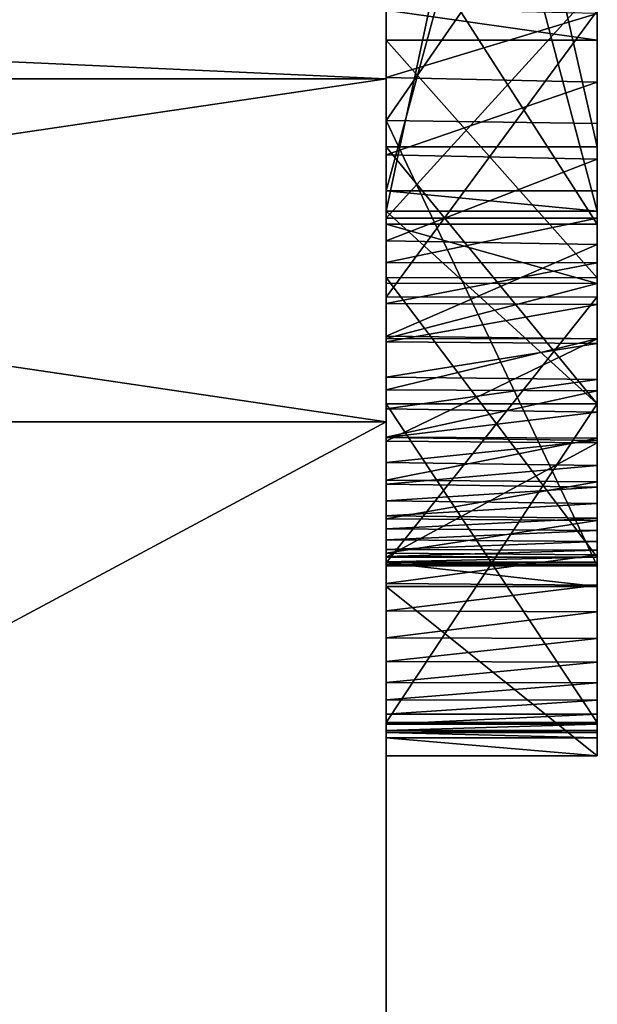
# Model space of a CAD drawing. Header units: millimetres. Extents: x -50 to 50, y -22 to 96.
# Tile 282 of 374: x 43.63 to 45, y -2.44 to -0.11. Entities that reach past the tile are written whole.
import ezdxf

# ---------------------------------------------------------------- set-up
doc = ezdxf.new("R2010")
doc.units = ezdxf.units.MM
doc.header["$LTSCALE"] = 65.185185
for name, color, linetype in [('1080', 7, 'CONTINUOUS'), ('1081', 7, 'CONTINUOUS'), ('1158', 7, 'CONTINUOUS'), ('1165', 7, 'CONTINUOUS'), ('1168', 7, 'CONTINUOUS'), ('1169', 7, 'CONTINUOUS'), ('1175', 7, 'CONTINUOUS'), ('1176', 7, 'CONTINUOUS'), ('808', 7, 'CONTINUOUS'), ('854', 7, 'CONTINUOUS'), ('855', 7, 'CONTINUOUS'), ('856', 7, 'CONTINUOUS'), ('857', 7, 'CONTINUOUS'), ('859', 7, 'CONTINUOUS'), ('860', 7, 'CONTINUOUS'), ('861', 7, 'CONTINUOUS'), ('862', 7, 'CONTINUOUS'), ('864', 7, 'CONTINUOUS'), ('865', 7, 'CONTINUOUS'), ('866', 7, 'CONTINUOUS'), ('867', 7, 'CONTINUOUS'), ('868', 7, 'CONTINUOUS'), ('869', 7, 'CONTINUOUS'), ('870', 7, 'CONTINUOUS'), ('924', 7, 'CONTINUOUS'), ('925', 7, 'CONTINUOUS'), ('926', 7, 'CONTINUOUS'), ('927', 7, 'CONTINUOUS'), ('928', 7, 'CONTINUOUS'), ('929', 7, 'CONTINUOUS'), ('930', 7, 'CONTINUOUS'), ('931', 7, 'CONTINUOUS'), ('932', 7, 'CONTINUOUS'), ('933', 7, 'CONTINUOUS'), ('934', 7, 'CONTINUOUS'), ('935', 7, 'CONTINUOUS'), ('936', 7, 'CONTINUOUS'), ('937', 7, 'CONTINUOUS'), ('949', 7, 'CONTINUOUS'), ('950', 7, 'CONTINUOUS')]:
    doc.layers.add(name, color=color, linetype=linetype)

msp = doc.modelspace()

# ---------------------------------------------------------------- linework, layer by layer
at = {"layer": '1080', "linetype": 'CONTINUOUS'}
for points in [[(39, -1.0632, -15.4635), (39, -0.25, -15.933), (44.5, -0.25, -15.933), (39, -1.0632, -15.4635)], [(39, -1.0632, -15.4635), (44.5, -0.25, -15.933), (44.5, -1.0632, -15.4635), (39, -1.0632, -15.4635)]]:
    msp.add_3dface(points, dxfattribs=at)
at = {"layer": '1081', "linetype": 'CONTINUOUS'}
for points in [[(39, -0.25, -15.933), (39, 0, -16), (44.5, -0.25, -15.933), (39, -0.25, -15.933)], [(39, 0, -16), (44.5, 0, -16), (44.5, -0.25, -15.933), (39, 0, -16)]]:
    msp.add_3dface(points, dxfattribs=at)
at = {"layer": '1158', "linetype": 'CONTINUOUS'}
for points in [[(39, -1.0632, 15.4635), (39, -4.0116, 14.9719), (44.5, -1.0632, 15.4635), (39, -1.0632, 15.4635)], [(39, -4.0116, 14.9719), (44.5, -4.0117, 14.9718), (44.5, -1.0632, 15.4635), (39, -4.0116, 14.9719)]]:
    msp.add_3dface(points, dxfattribs=at)
at = {"layer": '1165', "linetype": 'CONTINUOUS'}
for points in [[(39, -4.0116, -14.9719), (39, -1.0632, -15.4635), (44.5, -4.0117, -14.9718), (39, -4.0116, -14.9719)], [(39, -1.0632, -15.4635), (44.5, -1.0632, -15.4635), (44.5, -4.0117, -14.9718), (39, -1.0632, -15.4635)]]:
    msp.add_3dface(points, dxfattribs=at)
at = {"layer": '1168', "linetype": 'CONTINUOUS'}
for points in [[(44.5, -0.564, 2.9294), (44.5, -0.5155, 2.9294), (44.5, 1.3266, 5.8657), (44.5, -0.564, 2.9294)], [(44.5, -0.564, 5.8657), (44.5, -0.564, 2.9294), (44.5, 1.3266, 5.8657), (44.5, -0.564, 5.8657)]]:
    msp.add_3dface(points, dxfattribs=at)
at = {"layer": '1169', "linetype": 'CONTINUOUS'}
for points in [[(44.5, -0.0877, -2.7662), (44.5, -0.1584, -2.7632), (44.5, -0.084, -4.1399), (44.5, -0.0877, -2.7662)], [(44.5, -0.1584, -2.7632), (44.5, -0.2474, -4.2113), (44.5, -0.084, -4.1399), (44.5, -0.1584, -2.7632)], [(44.5, -0.1584, -2.7632), (44.5, -0.7214, -2.8954), (44.5, -0.2474, -4.2113), (44.5, -0.1584, -2.7632)], [(44.5, -0.7214, -2.8954), (44.5, -0.4305, -4.2795), (44.5, -0.2474, -4.2113), (44.5, -0.7214, -2.8954)], [(44.5, -0.7214, -2.8954), (44.5, -0.6343, -4.3454), (44.5, -0.4305, -4.2795), (44.5, -0.7214, -2.8954)], [(44.5, -0.7214, -2.8954), (44.5, -0.86, -4.4096), (44.5, -0.6343, -4.3454), (44.5, -0.7214, -2.8954)], [(44.5, -0.7214, -2.8954), (44.5, -1.3842, -3.3587), (44.5, -0.86, -4.4096), (44.5, -0.7214, -2.8954)], [(44.5, -1.3842, -3.3587), (44.5, -1.1094, -4.473), (44.5, -0.86, -4.4096), (44.5, -1.3842, -3.3587)], [(44.5, -1.3842, -3.3587), (44.5, -1.3842, -4.536), (44.5, -1.1094, -4.473), (44.5, -1.3842, -3.3587)]]:
    msp.add_3dface(points, dxfattribs=at)
at = {"layer": '1175', "linetype": 'CONTINUOUS'}
for points in [[(45, 1.3266, 5.8657), (45, -0.5155, 2.9294), (45, 1.7837, 5.8864), (45, 1.3266, 5.8657)], [(45, -0.5155, 2.9294), (45, -0.4116, 2.5), (45, 1.7837, 5.8864), (45, -0.5155, 2.9294)], [(45, -0.564, 5.8657), (45, 1.3266, 5.8657), (45, 1.7837, 5.8864), (45, -0.564, 5.8657)], [(45, -1.021, 5.8726), (45, -0.564, 5.8657), (45, 1.7837, 5.8864), (45, -1.021, 5.8726)], [(45, 1.7837, 6.2396), (45, -0.564, 6.2396), (45, -1.7759, 5.8726), (45, 1.7837, 6.2396)], [(45, 1.7837, 6.2396), (45, -1.7759, 5.8726), (45, 1.7837, 5.8864), (45, 1.7837, 6.2396)], [(45, -1.7759, 5.8726), (45, -1.021, 5.8726), (45, 1.7837, 5.8864), (45, -1.7759, 5.8726)], [(45, -0.5155, 2.9294), (45, -1.021, 2.5), (45, -0.4116, 2.5), (45, -0.5155, 2.9294)], [(45, -0.5155, 2.9294), (45, -0.564, 2.9294), (45, -1.021, 2.5), (45, -0.5155, 2.9294)], [(45, -0.564, 2.9294), (45, -0.564, 5.8657), (45, -1.021, 2.5), (45, -0.564, 2.9294)], [(45, -0.564, 5.8657), (45, -1.021, 5.8726), (45, -1.021, 2.5), (45, -0.564, 5.8657)], [(45, -0.564, 6.2396), (45, -0.564, 7.5), (45, -1.021, 6.2396), (45, -0.564, 6.2396)], [(45, -0.564, 6.2396), (45, -1.021, 6.2396), (45, -1.7759, 5.8726), (45, -0.564, 6.2396)], [(45, -0.564, 7.5), (45, -1.021, 7.5), (45, -1.021, 6.2396), (45, -0.564, 7.5)], [(45, -1.021, 6.2396), (45, -1.7759, 6.2396), (45, -1.7759, 5.8726), (45, -1.021, 6.2396)]]:
    msp.add_3dface(points, dxfattribs=at)
at = {"layer": '1176', "linetype": 'CONTINUOUS'}
for points in [[(45, 0.6969, -2.7623), (45, 0.6392, -2.6998), (45, -0.1584, -2.7632), (45, 0.6969, -2.7623)], [(45, 0.6969, -2.7623), (45, -0.1584, -2.7632), (45, -0.0877, -2.7662), (45, 0.6969, -2.7623)], [(45, 0.6392, -2.6998), (45, 0.5821, -2.6489), (45, -0.1584, -2.7632), (45, 0.6392, -2.6998)], [(45, 0.5821, -2.6489), (45, 0.5194, -2.6023), (45, -1.398, -2.9363), (45, 0.5821, -2.6489)], [(45, 0.5821, -2.6489), (45, -1.398, -2.9363), (45, -0.1584, -2.7632), (45, 0.5821, -2.6489)], [(45, 0.5194, -2.6023), (45, 0.4508, -2.5604), (45, -1.398, -2.9363), (45, 0.5194, -2.6023)], [(45, 0.4508, -2.5604), (45, 0.3762, -2.5234), (45, -0.767, -2.5469), (45, 0.4508, -2.5604)], [(45, 0.4508, -2.5604), (45, -0.767, -2.5469), (45, -1.398, -2.9363), (45, 0.4508, -2.5604)], [(45, 0.3762, -2.5234), (45, 0.2956, -2.4919), (45, -0.767, -2.5469), (45, 0.3762, -2.5234)], [(45, -0.3562, -4.6175), (45, 0.3742, -4.3292), (45, -1.3842, -4.536), (45, -0.3562, -4.6175)], [(45, 0.3742, -4.3292), (45, -0.095, -4.1452), (45, -0.2585, -4.2158), (45, 0.3742, -4.3292)], [(45, 0.3742, -4.3292), (45, -0.2585, -4.2158), (45, -0.4409, -4.2831), (45, 0.3742, -4.3292)], [(45, 0.3742, -4.3292), (45, -0.4409, -4.2831), (45, -0.6433, -4.3481), (45, 0.3742, -4.3292)], [(45, 0.3742, -4.3292), (45, -0.6433, -4.3481), (45, -0.8668, -4.4115), (45, 0.3742, -4.3292)], [(45, 0.3742, -4.3292), (45, -0.8668, -4.4115), (45, -1.1134, -4.474), (45, 0.3742, -4.3292)], [(45, 0.3742, -4.3292), (45, -1.1134, -4.474), (45, -1.3842, -4.536), (45, 0.3742, -4.3292)], [(45, 0.2956, -2.4919), (45, 0.2089, -2.4662), (45, -0.767, -2.5469), (45, 0.2956, -2.4919)], [(45, 0.2089, -2.4662), (45, 0.1159, -2.447), (45, -0.767, -2.5469), (45, 0.2089, -2.4662)], [(45, -1.4503, -5.9493), (45, -1.3786, -5.9984), (45, 0.1857, -5.9736), (45, -1.4503, -5.9493)], [(45, -1.4503, -5.9493), (45, 0.1857, -5.9736), (45, -0.5809, -5.838), (45, -1.4503, -5.9493)], [(45, -1.3786, -5.9984), (45, -1.297, -6.0424), (45, 0.1857, -5.9736), (45, -1.3786, -5.9984)], [(45, -1.297, -6.0424), (45, -1.2053, -6.0808), (45, 0.1857, -5.9736), (45, -1.297, -6.0424)], [(45, -1.2053, -6.0808), (45, -1.1025, -6.1129), (45, 0.1857, -5.9736), (45, -1.2053, -6.0808)], [(45, -1.1025, -6.1129), (45, -0.9895, -6.1382), (45, 0.1857, -5.9736), (45, -1.1025, -6.1129)], [(45, -0.9895, -6.1382), (45, -0.8669, -6.1561), (45, 0.1857, -5.9736), (45, -0.9895, -6.1382)], [(45, -0.8669, -6.1561), (45, -0.7353, -6.1669), (45, 0.1857, -5.9736), (45, -0.8669, -6.1561)], [(45, -0.7353, -6.1669), (45, -0.5947, -6.1704), (45, 0.1857, -5.9736), (45, -0.7353, -6.1669)], [(45, 0.1857, -5.9736), (45, -0.0304, -5.6895), (45, -0.5809, -5.838), (45, 0.1857, -5.9736)], [(45, 0.1159, -2.447), (45, 0.0165, -2.4353), (45, -0.767, -2.5469), (45, 0.1159, -2.447)], [(45, 0.0165, -2.4353), (45, -0.0892, -2.4307), (45, -0.767, -2.5469), (45, 0.0165, -2.4353)], [(45, -1.398, -2.9363), (45, -0.7222, -2.8957), (45, -0.1584, -2.7632), (45, -1.398, -2.9363)], [(45, -1.405, -4.8684), (45, -0.3562, -4.6175), (45, -1.3842, -4.536), (45, -1.405, -4.8684)], [(45, -1.514, -5.8951), (45, -1.4503, -5.9493), (45, -0.5809, -5.838), (45, -1.514, -5.8951)], [(45, -1.514, -5.8951), (45, -0.5809, -5.838), (45, -0.6864, -5.8355), (45, -1.514, -5.8951)], [(45, -1.514, -5.8951), (45, -0.6864, -5.8355), (45, -0.7854, -5.8275), (45, -1.514, -5.8951)], [(45, -1.398, -2.9363), (45, -1.7997, -3.1579), (45, -0.7222, -2.8957), (45, -1.398, -2.9363)], [(45, -1.7997, -3.1579), (45, -1.3842, -3.3587), (45, -0.7222, -2.8957), (45, -1.7997, -3.1579)], [(45, -1.5773, -5.8269), (45, -1.514, -5.8951), (45, -0.7854, -5.8275), (45, -1.5773, -5.8269)], [(45, -1.5773, -5.8269), (45, -0.7854, -5.8275), (45, -0.8779, -5.8139), (45, -1.5773, -5.8269)], [(45, -1.5773, -5.8269), (45, -0.8779, -5.8139), (45, -0.9631, -5.7944), (45, -1.5773, -5.8269)], [(45, -1.5773, -5.8269), (45, -0.9631, -5.7944), (45, -1.0401, -5.7691), (45, -1.5773, -5.8269)], [(45, -1.633, -5.7502), (45, -1.5773, -5.8269), (45, -1.0401, -5.7691), (45, -1.633, -5.7502)], [(45, -1.633, -5.7502), (45, -1.0401, -5.7691), (45, -1.108, -5.7383), (45, -1.633, -5.7502)], [(45, -1.633, -5.7502), (45, -1.108, -5.7383), (45, -1.1671, -5.7028), (45, -1.633, -5.7502)], [(45, -1.633, -5.7502), (45, -1.1671, -5.7028), (45, -1.218, -5.6626), (45, -1.633, -5.7502)], [(45, -1.6819, -5.6624), (45, -1.633, -5.7502), (45, -1.218, -5.6626), (45, -1.6819, -5.6624)], [(45, -1.6819, -5.6624), (45, -1.218, -5.6626), (45, -1.2571, -5.6231), (45, -1.6819, -5.6624)], [(45, -1.6819, -5.6624), (45, -1.2571, -5.6231), (45, -1.2914, -5.5791), (45, -1.6819, -5.6624)], [(45, -1.7232, -5.5626), (45, -1.6819, -5.6624), (45, -1.2914, -5.5791), (45, -1.7232, -5.5626)], [(45, -1.7232, -5.5626), (45, -1.2914, -5.5791), (45, -1.3213, -5.5303), (45, -1.7232, -5.5626)], [(45, -1.7232, -5.5626), (45, -1.3213, -5.5303), (45, -1.3468, -5.4758), (45, -1.7232, -5.5626)], [(45, -1.7565, -5.4501), (45, -1.7232, -5.5626), (45, -1.3468, -5.4758), (45, -1.7565, -5.4501)], [(45, -1.7565, -5.4501), (45, -1.3468, -5.4758), (45, -1.368, -5.4153), (45, -1.7565, -5.4501)], [(45, -1.7565, -5.4501), (45, -1.368, -5.4153), (45, -1.3843, -5.3492), (45, -1.7565, -5.4501)], [(45, -1.7997, -3.1579), (45, -1.7997, -5.0416), (45, -1.3842, -3.3587), (45, -1.7997, -3.1579)], [(45, -1.7997, -5.0416), (45, -1.405, -4.8684), (45, -1.3842, -4.536), (45, -1.7997, -5.0416)], [(45, -1.3842, -3.3587), (45, -1.7997, -5.0416), (45, -1.3842, -4.536), (45, -1.3842, -3.3587)], [(45, -1.7804, -5.3256), (45, -1.7565, -5.4501), (45, -1.3843, -5.3492), (45, -1.7804, -5.3256)], [(45, -1.7804, -5.3256), (45, -1.3843, -5.3492), (45, -1.3959, -5.2777), (45, -1.7804, -5.3256)], [(45, -1.7804, -5.3256), (45, -1.3959, -5.2777), (45, -1.4027, -5.2005), (45, -1.7804, -5.3256)], [(45, -1.8124, -2.8441), (45, -1.7997, -3.1579), (45, -1.398, -2.9363), (45, -1.8124, -2.8441)], [(45, -1.8124, -2.8441), (45, -1.398, -2.9363), (45, -1.4534, -2.5), (45, -1.8124, -2.8441)], [(45, -1.7949, -5.1894), (45, -1.7804, -5.3256), (45, -1.4027, -5.2005), (45, -1.7949, -5.1894)], [(45, -1.7949, -5.1894), (45, -1.4027, -5.2005), (45, -1.405, -5.1177), (45, -1.7949, -5.1894)], [(45, -1.7997, -5.0416), (45, -1.7949, -5.1894), (45, -1.405, -5.1177), (45, -1.7997, -5.0416)], [(45, -1.7997, -5.0416), (45, -1.405, -5.1177), (45, -1.405, -4.8684), (45, -1.7997, -5.0416)], [(45, -1.8551, -2.5), (45, -1.8124, -2.8441), (45, -1.4534, -2.5), (45, -1.8551, -2.5)]]:
    msp.add_3dface(points, dxfattribs=at)
at = {"layer": '808', "linetype": 'CONTINUOUS'}
for points in [[(44.5, 0, 16), (44.5, -0.25, 15.933), (44.5, 1.7837, 6.2396), (44.5, 0, 16)], [(44.5, 1.7837, 6.2396), (44.5, -0.25, 15.933), (44.5, -0.564, 7.5), (44.5, 1.7837, 6.2396)], [(44.5, -0.4116, 2.5), (44.5, 1.656, -2.5), (44.5, 1.7837, 5.8864), (44.5, -0.4116, 2.5)], [(44.5, -0.564, 6.2396), (44.5, 1.7837, 6.2396), (44.5, -0.564, 7.5), (44.5, -0.564, 6.2396)], [(44.5, 1.656, -5.1939), (44.5, 1.656, -2.5), (44.5, -0.4116, 2.5), (44.5, 1.656, -5.1939)], [(44.5, 0.882, -3.1627), (44.5, 1.656, -5.1939), (44.5, -0.4116, 2.5), (44.5, 0.882, -3.1627)], [(44.5, 0.8594, -3.0697), (44.5, 0.882, -3.1627), (44.5, -0.4116, 2.5), (44.5, 0.8594, -3.0697)], [(44.5, 0.8293, -2.9835), (44.5, 0.8594, -3.0697), (44.5, -0.4116, 2.5), (44.5, 0.8293, -2.9835)], [(44.5, 0.7919, -2.904), (44.5, 0.8293, -2.9835), (44.5, -0.4116, 2.5), (44.5, 0.7919, -2.904)], [(44.5, 0.7477, -2.8302), (44.5, 0.7919, -2.904), (44.5, -0.4116, 2.5), (44.5, 0.7477, -2.8302)], [(44.5, 0.6968, -2.7622), (44.5, 0.7477, -2.8302), (44.5, -0.4116, 2.5), (44.5, 0.6968, -2.7622)], [(44.5, 0.6391, -2.6997), (44.5, 0.6968, -2.7622), (44.5, -0.4116, 2.5), (44.5, 0.6391, -2.6997)], [(44.5, 0.582, -2.6488), (44.5, 0.6391, -2.6997), (44.5, -0.4116, 2.5), (44.5, 0.582, -2.6488)], [(44.5, 0.5192, -2.6022), (44.5, 0.582, -2.6488), (44.5, -0.4116, 2.5), (44.5, 0.5192, -2.6022)], [(44.5, 0.4506, -2.5603), (44.5, 0.5192, -2.6022), (44.5, -0.4116, 2.5), (44.5, 0.4506, -2.5603)], [(44.5, 0.3761, -2.5234), (44.5, 0.4506, -2.5603), (44.5, -0.4116, 2.5), (44.5, 0.3761, -2.5234)], [(44.5, -0.3487, -4.6154), (44.5, -0.0308, -5.6897), (44.5, 0.3793, -4.3261), (44.5, -0.3487, -4.6154)], [(44.5, 0.2956, -2.4919), (44.5, 0.3761, -2.5234), (44.5, -0.4116, 2.5), (44.5, 0.2956, -2.4919)], [(44.5, 0.2088, -2.4662), (44.5, 0.2956, -2.4919), (44.5, -0.4116, 2.5), (44.5, 0.2088, -2.4662)], [(44.5, 0.1158, -2.447), (44.5, 0.2088, -2.4662), (44.5, -0.4116, 2.5), (44.5, 0.1158, -2.447)], [(44.5, -0.5947, -6.1704), (44.5, 0, -16), (44.5, 0.1853, -5.9739), (44.5, -0.5947, -6.1704)], [(44.5, 0.0165, -2.4353), (44.5, 0.1158, -2.447), (44.5, -0.4116, 2.5), (44.5, 0.0165, -2.4353)], [(44.5, -0.0892, -2.4307), (44.5, 0.0165, -2.4353), (44.5, -0.4116, 2.5), (44.5, -0.0892, -2.4307)], [(44.5, -0.25, -15.933), (44.5, 0, -16), (44.5, -0.5947, -6.1704), (44.5, -0.25, -15.933)], [(44.5, -0.5809, -5.838), (44.5, -0.0308, -5.6897), (44.5, -0.3487, -4.6154), (44.5, -0.5809, -5.838)], [(44.5, -0.7681, -2.5473), (44.5, -0.0892, -2.4307), (44.5, -0.4116, 2.5), (44.5, -0.7681, -2.5473)], [(44.5, -0.25, 15.933), (44.5, -1.0632, 15.4635), (44.5, -0.564, 7.5), (44.5, -0.25, 15.933)], [(44.5, -1.0632, -15.4635), (44.5, -0.25, -15.933), (44.5, -0.9879, -6.1385), (44.5, -1.0632, -15.4635)], [(44.5, -0.9879, -6.1385), (44.5, -0.25, -15.933), (44.5, -0.866, -6.1563), (44.5, -0.9879, -6.1385)], [(44.5, -0.866, -6.1563), (44.5, -0.25, -15.933), (44.5, -0.7349, -6.1669), (44.5, -0.866, -6.1563)], [(44.5, -0.7349, -6.1669), (44.5, -0.25, -15.933), (44.5, -0.5947, -6.1704), (44.5, -0.7349, -6.1669)], [(44.5, -1.405, -4.8684), (44.5, -0.5809, -5.838), (44.5, -0.3487, -4.6154), (44.5, -1.405, -4.8684)], [(44.5, -1.021, 2.5), (44.5, -0.7681, -2.5473), (44.5, -0.4116, 2.5), (44.5, -1.021, 2.5)], [(44.5, -0.564, 7.5), (44.5, -1.0632, 15.4635), (44.5, -1.021, 7.5), (44.5, -0.564, 7.5)], [(44.5, -0.6855, -5.8355), (44.5, -0.5809, -5.838), (44.5, -1.405, -4.8684), (44.5, -0.6855, -5.8355)], [(44.5, -0.7832, -5.8277), (44.5, -0.6855, -5.8355), (44.5, -1.405, -4.8684), (44.5, -0.7832, -5.8277)], [(44.5, -1.398, -2.9363), (44.5, -0.7681, -2.5473), (44.5, -1.021, 2.5), (44.5, -1.398, -2.9363)], [(44.5, -0.8741, -5.8146), (44.5, -0.7832, -5.8277), (44.5, -1.405, -4.8684), (44.5, -0.8741, -5.8146)], [(44.5, -0.9574, -5.796), (44.5, -0.8741, -5.8146), (44.5, -1.405, -4.8684), (44.5, -0.9574, -5.796)], [(44.5, -1.0329, -5.7719), (44.5, -0.9574, -5.796), (44.5, -1.405, -4.8684), (44.5, -1.0329, -5.7719)], [(44.5, -1.0998, -6.1136), (44.5, -1.0632, -15.4635), (44.5, -0.9879, -6.1385), (44.5, -1.0998, -6.1136)], [(44.5, -1.021, 7.5), (44.5, -1.0632, 15.4635), (44.5, -1.021, 6.2396), (44.5, -1.021, 7.5)], [(44.5, -1.021, 6.2396), (44.5, -1.0632, 15.4635), (44.5, -1.7759, 6.2396), (44.5, -1.021, 6.2396)], [(44.5, -1.7759, 5.8726), (44.5, -1.398, -2.9363), (44.5, -1.021, 2.5), (44.5, -1.7759, 5.8726)], [(44.5, -1.021, 5.8726), (44.5, -1.7759, 5.8726), (44.5, -1.021, 2.5), (44.5, -1.021, 5.8726)], [(44.5, -1.1003, -5.7423), (44.5, -1.0329, -5.7719), (44.5, -1.405, -4.8684), (44.5, -1.1003, -5.7423)], [(44.5, -1.0632, 15.4635), (44.5, -4.0117, 14.9718), (44.5, -1.7759, 6.2396), (44.5, -1.0632, 15.4635)], [(44.5, -1.0632, -15.4635), (44.5, -4.0117, 14.9718), (44.5, -4.0117, -14.9718), (44.5, -1.0632, -15.4635)], [(44.5, -4.0117, 14.9718), (44.5, -1.0632, -15.4635), (44.5, -1.7948, -5.19), (44.5, -4.0117, 14.9718)], [(44.5, -1.7948, -5.19), (44.5, -1.0632, -15.4635), (44.5, -1.7803, -5.3266), (44.5, -1.7948, -5.19)], [(44.5, -1.7803, -5.3266), (44.5, -1.0632, -15.4635), (44.5, -1.7561, -5.4514), (44.5, -1.7803, -5.3266)], [(44.5, -1.7561, -5.4514), (44.5, -1.0632, -15.4635), (44.5, -1.7227, -5.564), (44.5, -1.7561, -5.4514)], [(44.5, -1.7227, -5.564), (44.5, -1.0632, -15.4635), (44.5, -1.6811, -5.6639), (44.5, -1.7227, -5.564)], [(44.5, -1.6811, -5.6639), (44.5, -1.0632, -15.4635), (44.5, -1.6319, -5.7519), (44.5, -1.6811, -5.6639)], [(44.5, -1.6319, -5.7519), (44.5, -1.0632, -15.4635), (44.5, -1.5755, -5.829), (44.5, -1.6319, -5.7519)], [(44.5, -1.5755, -5.829), (44.5, -1.0632, -15.4635), (44.5, -1.5113, -5.8976), (44.5, -1.5755, -5.829)], [(44.5, -1.5113, -5.8976), (44.5, -1.0632, -15.4635), (44.5, -1.4468, -5.952), (44.5, -1.5113, -5.8976)], [(44.5, -1.4468, -5.952), (44.5, -1.0632, -15.4635), (44.5, -1.3746, -6.0008), (44.5, -1.4468, -5.952)], [(44.5, -1.3746, -6.0008), (44.5, -1.0632, -15.4635), (44.5, -1.293, -6.0443), (44.5, -1.3746, -6.0008)], [(44.5, -1.293, -6.0443), (44.5, -1.0632, -15.4635), (44.5, -1.2017, -6.0821), (44.5, -1.293, -6.0443)], [(44.5, -1.2017, -6.0821), (44.5, -1.0632, -15.4635), (44.5, -1.0998, -6.1136), (44.5, -1.2017, -6.0821)], [(44.5, -1.1596, -5.708), (44.5, -1.1003, -5.7423), (44.5, -1.405, -4.8684), (44.5, -1.1596, -5.708)], [(44.5, -1.211, -5.6688), (44.5, -1.1596, -5.708), (44.5, -1.405, -4.8684), (44.5, -1.211, -5.6688)], [(44.5, -1.251, -5.6299), (44.5, -1.211, -5.6688), (44.5, -1.405, -4.8684), (44.5, -1.251, -5.6299)], [(44.5, -1.2861, -5.5865), (44.5, -1.251, -5.6299), (44.5, -1.405, -4.8684), (44.5, -1.2861, -5.5865)], [(44.5, -1.3169, -5.5383), (44.5, -1.2861, -5.5865), (44.5, -1.405, -4.8684), (44.5, -1.3169, -5.5383)], [(44.5, -1.3435, -5.4838), (44.5, -1.3169, -5.5383), (44.5, -1.405, -4.8684), (44.5, -1.3435, -5.4838)], [(44.5, -1.3657, -5.4228), (44.5, -1.3435, -5.4838), (44.5, -1.405, -4.8684), (44.5, -1.3657, -5.4228)], [(44.5, -1.383, -5.3553), (44.5, -1.3657, -5.4228), (44.5, -1.405, -4.8684), (44.5, -1.383, -5.3553)], [(44.5, -1.3954, -5.2814), (44.5, -1.383, -5.3553), (44.5, -1.405, -4.8684), (44.5, -1.3954, -5.2814)], [(44.5, -1.4027, -5.2023), (44.5, -1.3954, -5.2814), (44.5, -1.405, -4.8684), (44.5, -1.4027, -5.2023)], [(44.5, -1.4534, -2.5), (44.5, -1.398, -2.9363), (44.5, -1.7759, 5.8726), (44.5, -1.4534, -2.5)], [(44.5, -1.405, -5.1177), (44.5, -1.4027, -5.2023), (44.5, -1.405, -4.8684), (44.5, -1.405, -5.1177)], [(44.5, -1.8551, -2.5), (44.5, -1.4534, -2.5), (44.5, -1.7759, 5.8726), (44.5, -1.8551, -2.5)], [(44.5, -4.0117, 14.9718), (44.5, -1.8551, -2.5), (44.5, -1.7759, 5.8726), (44.5, -4.0117, 14.9718)], [(44.5, -1.7759, 6.2396), (44.5, -4.0117, 14.9718), (44.5, -1.7759, 5.8726), (44.5, -1.7759, 6.2396)], [(44.5, -1.7997, -5.0416), (44.5, -4.0117, 14.9718), (44.5, -1.7948, -5.19), (44.5, -1.7997, -5.0416)], [(44.5, -1.8551, -2.5), (44.5, -4.0117, 14.9718), (44.5, -1.7997, -5.0416), (44.5, -1.8551, -2.5)], [(44.5, -1.8124, -2.8444), (44.5, -1.8551, -2.5), (44.5, -1.7997, -5.0416), (44.5, -1.8124, -2.8444)], [(44.5, -1.7997, -3.1579), (44.5, -1.8124, -2.8444), (44.5, -1.7997, -5.0416), (44.5, -1.7997, -3.1579)]]:
    msp.add_3dface(points, dxfattribs=at)
at = {"layer": '854', "linetype": 'CONTINUOUS'}
for points in [[(44.5, -1.8124, -2.8444), (44.5, -1.7997, -3.1579), (45, -1.8124, -2.8441), (44.5, -1.8124, -2.8444)], [(45, -1.8124, -2.8441), (44.5, -1.7997, -3.1579), (45, -1.7997, -3.1579), (45, -1.8124, -2.8441)], [(44.5, -1.8551, -2.5), (44.5, -1.8124, -2.8444), (45, -1.8551, -2.5), (44.5, -1.8551, -2.5)], [(45, -1.8551, -2.5), (44.5, -1.8124, -2.8444), (45, -1.8124, -2.8441), (45, -1.8551, -2.5)]]:
    msp.add_3dface(points, dxfattribs=at)
at = {"layer": '855', "linetype": 'CONTINUOUS'}
for points in [[(44.5, -1.7997, -3.1579), (44.5, -1.7997, -5.0416), (45, -1.7997, -3.1579), (44.5, -1.7997, -3.1579)], [(45, -1.7997, -3.1579), (44.5, -1.7997, -5.0416), (45, -1.7997, -5.0416), (45, -1.7997, -3.1579)]]:
    msp.add_3dface(points, dxfattribs=at)
at = {"layer": '856', "linetype": 'CONTINUOUS'}
for points in [[(44.5, -0.7349, -6.1669), (44.5, -0.5947, -6.1704), (45, -0.7353, -6.1669), (44.5, -0.7349, -6.1669)], [(45, -0.7353, -6.1669), (44.5, -0.5947, -6.1704), (45, -0.5947, -6.1704), (45, -0.7353, -6.1669)], [(44.5, -0.866, -6.1563), (44.5, -0.7349, -6.1669), (45, -0.7353, -6.1669), (44.5, -0.866, -6.1563)], [(45, -0.8669, -6.1561), (44.5, -0.866, -6.1563), (45, -0.7353, -6.1669), (45, -0.8669, -6.1561)], [(44.5, -0.9879, -6.1385), (44.5, -0.866, -6.1563), (45, -0.8669, -6.1561), (44.5, -0.9879, -6.1385)], [(45, -0.9895, -6.1382), (44.5, -0.9879, -6.1385), (45, -0.8669, -6.1561), (45, -0.9895, -6.1382)], [(44.5, -1.0998, -6.1136), (44.5, -0.9879, -6.1385), (45, -0.9895, -6.1382), (44.5, -1.0998, -6.1136)], [(45, -1.1025, -6.1129), (44.5, -1.0998, -6.1136), (45, -0.9895, -6.1382), (45, -1.1025, -6.1129)], [(44.5, -1.2017, -6.0821), (44.5, -1.0998, -6.1136), (45, -1.1025, -6.1129), (44.5, -1.2017, -6.0821)], [(45, -1.2053, -6.0808), (44.5, -1.2017, -6.0821), (45, -1.1025, -6.1129), (45, -1.2053, -6.0808)], [(44.5, -1.293, -6.0443), (44.5, -1.2017, -6.0821), (45, -1.2053, -6.0808), (44.5, -1.293, -6.0443)], [(45, -1.297, -6.0424), (44.5, -1.293, -6.0443), (45, -1.2053, -6.0808), (45, -1.297, -6.0424)], [(44.5, -1.3746, -6.0008), (44.5, -1.293, -6.0443), (45, -1.297, -6.0424), (44.5, -1.3746, -6.0008)], [(45, -1.3786, -5.9984), (44.5, -1.3746, -6.0008), (45, -1.297, -6.0424), (45, -1.3786, -5.9984)], [(44.5, -1.4468, -5.952), (44.5, -1.3746, -6.0008), (45, -1.3786, -5.9984), (44.5, -1.4468, -5.952)], [(45, -1.4503, -5.9493), (44.5, -1.4468, -5.952), (45, -1.3786, -5.9984), (45, -1.4503, -5.9493)], [(44.5, -1.5113, -5.8976), (44.5, -1.4468, -5.952), (45, -1.4503, -5.9493), (44.5, -1.5113, -5.8976)], [(45, -1.514, -5.8951), (44.5, -1.5113, -5.8976), (45, -1.4503, -5.9493), (45, -1.514, -5.8951)], [(44.5, -1.5755, -5.829), (44.5, -1.5113, -5.8976), (45, -1.514, -5.8951), (44.5, -1.5755, -5.829)], [(45, -1.5773, -5.8269), (44.5, -1.5755, -5.829), (45, -1.514, -5.8951), (45, -1.5773, -5.8269)], [(44.5, -1.6319, -5.7519), (44.5, -1.5755, -5.829), (45, -1.5773, -5.8269), (44.5, -1.6319, -5.7519)], [(45, -1.633, -5.7502), (44.5, -1.6319, -5.7519), (45, -1.5773, -5.8269), (45, -1.633, -5.7502)], [(44.5, -1.6811, -5.6639), (44.5, -1.6319, -5.7519), (45, -1.633, -5.7502), (44.5, -1.6811, -5.6639)], [(45, -1.6819, -5.6624), (44.5, -1.6811, -5.6639), (45, -1.633, -5.7502), (45, -1.6819, -5.6624)], [(44.5, -1.7227, -5.564), (44.5, -1.6811, -5.6639), (45, -1.6819, -5.6624), (44.5, -1.7227, -5.564)], [(45, -1.7232, -5.5626), (44.5, -1.7227, -5.564), (45, -1.6819, -5.6624), (45, -1.7232, -5.5626)], [(44.5, -1.7561, -5.4514), (44.5, -1.7227, -5.564), (45, -1.7232, -5.5626), (44.5, -1.7561, -5.4514)], [(45, -1.7565, -5.4501), (44.5, -1.7561, -5.4514), (45, -1.7232, -5.5626), (45, -1.7565, -5.4501)], [(44.5, -1.7803, -5.3266), (44.5, -1.7561, -5.4514), (45, -1.7565, -5.4501), (44.5, -1.7803, -5.3266)], [(45, -1.7804, -5.3256), (44.5, -1.7803, -5.3266), (45, -1.7565, -5.4501), (45, -1.7804, -5.3256)], [(44.5, -1.7948, -5.19), (44.5, -1.7803, -5.3266), (45, -1.7804, -5.3256), (44.5, -1.7948, -5.19)], [(45, -1.7949, -5.1894), (44.5, -1.7948, -5.19), (45, -1.7804, -5.3256), (45, -1.7949, -5.1894)], [(44.5, -1.7997, -5.0416), (44.5, -1.7948, -5.19), (45, -1.7997, -5.0416), (44.5, -1.7997, -5.0416)], [(45, -1.7997, -5.0416), (44.5, -1.7948, -5.19), (45, -1.7949, -5.1894), (45, -1.7997, -5.0416)]]:
    msp.add_3dface(points, dxfattribs=at)
at = {"layer": '857', "linetype": 'CONTINUOUS'}
for points in [[(45, -0.5947, -6.1704), (44.5, 0.1853, -5.9739), (45, 0.1857, -5.9736), (45, -0.5947, -6.1704)], [(44.5, -0.5947, -6.1704), (44.5, 0.1853, -5.9739), (45, -0.5947, -6.1704), (44.5, -0.5947, -6.1704)]]:
    msp.add_3dface(points, dxfattribs=at)
at = {"layer": '859', "linetype": 'CONTINUOUS'}
for points in [[(44.5, -0.0308, -5.6897), (44.5, -0.5809, -5.838), (45, -0.0304, -5.6895), (44.5, -0.0308, -5.6897)], [(45, -0.0304, -5.6895), (44.5, -0.5809, -5.838), (45, -0.5809, -5.838), (45, -0.0304, -5.6895)]]:
    msp.add_3dface(points, dxfattribs=at)
at = {"layer": '860', "linetype": 'CONTINUOUS'}
for points in [[(44.5, -0.5809, -5.838), (44.5, -0.6855, -5.8355), (45, -0.5809, -5.838), (44.5, -0.5809, -5.838)], [(45, -0.5809, -5.838), (44.5, -0.6855, -5.8355), (45, -0.6864, -5.8355), (45, -0.5809, -5.838)], [(44.5, -0.6855, -5.8355), (44.5, -0.7832, -5.8277), (45, -0.6864, -5.8355), (44.5, -0.6855, -5.8355)], [(45, -0.6864, -5.8355), (44.5, -0.7832, -5.8277), (45, -0.7854, -5.8275), (45, -0.6864, -5.8355)], [(44.5, -0.7832, -5.8277), (44.5, -0.8741, -5.8146), (45, -0.7854, -5.8275), (44.5, -0.7832, -5.8277)], [(45, -0.7854, -5.8275), (44.5, -0.8741, -5.8146), (45, -0.8779, -5.8139), (45, -0.7854, -5.8275)], [(44.5, -0.8741, -5.8146), (44.5, -0.9574, -5.796), (45, -0.8779, -5.8139), (44.5, -0.8741, -5.8146)], [(45, -0.8779, -5.8139), (44.5, -0.9574, -5.796), (45, -0.9631, -5.7944), (45, -0.8779, -5.8139)], [(44.5, -0.9574, -5.796), (44.5, -1.0329, -5.7719), (45, -0.9631, -5.7944), (44.5, -0.9574, -5.796)], [(45, -0.9631, -5.7944), (44.5, -1.0329, -5.7719), (45, -1.0401, -5.7691), (45, -0.9631, -5.7944)], [(44.5, -1.0329, -5.7719), (44.5, -1.1003, -5.7423), (45, -1.0401, -5.7691), (44.5, -1.0329, -5.7719)], [(45, -1.0401, -5.7691), (44.5, -1.1003, -5.7423), (45, -1.108, -5.7383), (45, -1.0401, -5.7691)], [(44.5, -1.1003, -5.7423), (44.5, -1.1596, -5.708), (45, -1.108, -5.7383), (44.5, -1.1003, -5.7423)], [(45, -1.108, -5.7383), (44.5, -1.1596, -5.708), (45, -1.1671, -5.7028), (45, -1.108, -5.7383)], [(44.5, -1.1596, -5.708), (44.5, -1.211, -5.6688), (45, -1.1671, -5.7028), (44.5, -1.1596, -5.708)], [(45, -1.1671, -5.7028), (44.5, -1.211, -5.6688), (45, -1.218, -5.6626), (45, -1.1671, -5.7028)], [(44.5, -1.211, -5.6688), (44.5, -1.251, -5.6299), (45, -1.218, -5.6626), (44.5, -1.211, -5.6688)], [(45, -1.218, -5.6626), (44.5, -1.251, -5.6299), (45, -1.2571, -5.6231), (45, -1.218, -5.6626)], [(44.5, -1.251, -5.6299), (44.5, -1.2861, -5.5865), (45, -1.2571, -5.6231), (44.5, -1.251, -5.6299)], [(45, -1.2571, -5.6231), (44.5, -1.2861, -5.5865), (45, -1.2914, -5.5791), (45, -1.2571, -5.6231)], [(44.5, -1.2861, -5.5865), (44.5, -1.3169, -5.5383), (45, -1.2914, -5.5791), (44.5, -1.2861, -5.5865)], [(45, -1.2914, -5.5791), (44.5, -1.3169, -5.5383), (45, -1.3213, -5.5303), (45, -1.2914, -5.5791)], [(44.5, -1.3169, -5.5383), (44.5, -1.3435, -5.4838), (45, -1.3213, -5.5303), (44.5, -1.3169, -5.5383)], [(45, -1.3213, -5.5303), (44.5, -1.3435, -5.4838), (45, -1.3468, -5.4758), (45, -1.3213, -5.5303)], [(44.5, -1.3435, -5.4838), (44.5, -1.3657, -5.4228), (45, -1.3468, -5.4758), (44.5, -1.3435, -5.4838)], [(45, -1.3468, -5.4758), (44.5, -1.3657, -5.4228), (45, -1.368, -5.4153), (45, -1.3468, -5.4758)], [(44.5, -1.3657, -5.4228), (44.5, -1.383, -5.3553), (45, -1.368, -5.4153), (44.5, -1.3657, -5.4228)], [(45, -1.368, -5.4153), (44.5, -1.383, -5.3553), (45, -1.3843, -5.3492), (45, -1.368, -5.4153)], [(44.5, -1.383, -5.3553), (44.5, -1.3954, -5.2814), (45, -1.3843, -5.3492), (44.5, -1.383, -5.3553)], [(45, -1.3843, -5.3492), (44.5, -1.3954, -5.2814), (45, -1.3959, -5.2777), (45, -1.3843, -5.3492)], [(44.5, -1.3954, -5.2814), (44.5, -1.4027, -5.2023), (45, -1.3959, -5.2777), (44.5, -1.3954, -5.2814)], [(45, -1.3959, -5.2777), (44.5, -1.4027, -5.2023), (45, -1.4027, -5.2005), (45, -1.3959, -5.2777)], [(44.5, -1.4027, -5.2023), (44.5, -1.405, -5.1177), (45, -1.4027, -5.2005), (44.5, -1.4027, -5.2023)], [(45, -1.4027, -5.2005), (44.5, -1.405, -5.1177), (45, -1.405, -5.1177), (45, -1.4027, -5.2005)]]:
    msp.add_3dface(points, dxfattribs=at)
at = {"layer": '861', "linetype": 'CONTINUOUS'}
for points in [[(44.5, -1.405, -5.1177), (44.5, -1.405, -4.8684), (45, -1.405, -4.8684), (44.5, -1.405, -5.1177)], [(45, -1.405, -5.1177), (44.5, -1.405, -5.1177), (45, -1.405, -4.8684), (45, -1.405, -5.1177)]]:
    msp.add_3dface(points, dxfattribs=at)
at = {"layer": '862', "linetype": 'CONTINUOUS'}
for points in [[(44.5, -0.3487, -4.6154), (44.5, 0.3793, -4.3261), (45, 0.3742, -4.3292), (44.5, -0.3487, -4.6154)], [(45, -0.3562, -4.6175), (44.5, -0.3487, -4.6154), (45, 0.3742, -4.3292), (45, -0.3562, -4.6175)], [(44.5, -1.405, -4.8684), (44.5, -0.3487, -4.6154), (45, -1.405, -4.8684), (44.5, -1.405, -4.8684)], [(45, -1.405, -4.8684), (44.5, -0.3487, -4.6154), (45, -0.3562, -4.6175), (45, -1.405, -4.8684)]]:
    msp.add_3dface(points, dxfattribs=at)
at = {"layer": '864', "linetype": 'CONTINUOUS'}
for points in [[(44.5, -0.0892, -2.4307), (44.5, -0.7681, -2.5473), (45, -0.0892, -2.4307), (44.5, -0.0892, -2.4307)], [(45, -0.0892, -2.4307), (44.5, -0.7681, -2.5473), (45, -0.767, -2.5469), (45, -0.0892, -2.4307)], [(44.5, -0.7681, -2.5473), (44.5, -1.398, -2.9363), (45, -0.767, -2.5469), (44.5, -0.7681, -2.5473)], [(45, -0.767, -2.5469), (44.5, -1.398, -2.9363), (45, -1.398, -2.9363), (45, -0.767, -2.5469)]]:
    msp.add_3dface(points, dxfattribs=at)
at = {"layer": '865', "linetype": 'CONTINUOUS'}
for points in [[(44.5, -1.398, -2.9363), (44.5, -1.4534, -2.5), (45, -1.4534, -2.5), (44.5, -1.398, -2.9363)], [(45, -1.398, -2.9363), (44.5, -1.398, -2.9363), (45, -1.4534, -2.5), (45, -1.398, -2.9363)]]:
    msp.add_3dface(points, dxfattribs=at)
at = {"layer": '866', "linetype": 'CONTINUOUS'}
for points in [[(44.5, -1.4534, -2.5), (44.5, -1.8551, -2.5), (45, -1.8551, -2.5), (44.5, -1.4534, -2.5)], [(44.5, -1.4534, -2.5), (45, -1.8551, -2.5), (45, -1.4534, -2.5), (44.5, -1.4534, -2.5)]]:
    msp.add_3dface(points, dxfattribs=at)
at = {"layer": '867', "linetype": 'CONTINUOUS'}
for points in [[(45, -0.1584, -2.7632), (45, -0.7222, -2.8957), (44.5, -0.1584, -2.7632), (45, -0.1584, -2.7632)], [(44.5, -0.1584, -2.7632), (45, -0.7222, -2.8957), (44.5, -0.7214, -2.8954), (44.5, -0.1584, -2.7632)], [(45, -1.3842, -3.3587), (44.5, -1.3842, -3.3587), (44.5, -0.7214, -2.8954), (45, -1.3842, -3.3587)], [(45, -0.7222, -2.8957), (45, -1.3842, -3.3587), (44.5, -0.7214, -2.8954), (45, -0.7222, -2.8957)]]:
    msp.add_3dface(points, dxfattribs=at)
at = {"layer": '868', "linetype": 'CONTINUOUS'}
for points in [[(45, -0.1584, -2.7632), (44.5, -0.1584, -2.7632), (44.5, -0.0877, -2.7662), (45, -0.1584, -2.7632)], [(45, -0.0877, -2.7662), (45, -0.1584, -2.7632), (44.5, -0.0877, -2.7662), (45, -0.0877, -2.7662)]]:
    msp.add_3dface(points, dxfattribs=at)
at = {"layer": '869', "linetype": 'CONTINUOUS'}
for points in [[(44.5, -0.2474, -4.2113), (45, -0.095, -4.1452), (44.5, -0.084, -4.1399), (44.5, -0.2474, -4.2113)], [(45, -0.2585, -4.2158), (45, -0.095, -4.1452), (44.5, -0.2474, -4.2113), (45, -0.2585, -4.2158)], [(44.5, -0.4305, -4.2795), (45, -0.2585, -4.2158), (44.5, -0.2474, -4.2113), (44.5, -0.4305, -4.2795)], [(45, -0.4409, -4.2831), (45, -0.2585, -4.2158), (44.5, -0.4305, -4.2795), (45, -0.4409, -4.2831)], [(44.5, -0.6343, -4.3454), (45, -0.4409, -4.2831), (44.5, -0.4305, -4.2795), (44.5, -0.6343, -4.3454)], [(45, -0.6433, -4.3481), (45, -0.4409, -4.2831), (44.5, -0.6343, -4.3454), (45, -0.6433, -4.3481)], [(44.5, -0.86, -4.4096), (45, -0.6433, -4.3481), (44.5, -0.6343, -4.3454), (44.5, -0.86, -4.4096)], [(45, -0.8668, -4.4115), (45, -0.6433, -4.3481), (44.5, -0.86, -4.4096), (45, -0.8668, -4.4115)], [(44.5, -1.1094, -4.473), (45, -0.8668, -4.4115), (44.5, -0.86, -4.4096), (44.5, -1.1094, -4.473)], [(45, -1.1134, -4.474), (45, -0.8668, -4.4115), (44.5, -1.1094, -4.473), (45, -1.1134, -4.474)], [(44.5, -1.3842, -4.536), (45, -1.1134, -4.474), (44.5, -1.1094, -4.473), (44.5, -1.3842, -4.536)], [(45, -1.3842, -4.536), (45, -1.1134, -4.474), (44.5, -1.3842, -4.536), (45, -1.3842, -4.536)]]:
    msp.add_3dface(points, dxfattribs=at)
at = {"layer": '870', "linetype": 'CONTINUOUS'}
for points in [[(44.5, -1.3842, -3.3587), (45, -1.3842, -3.3587), (45, -1.3842, -4.536), (44.5, -1.3842, -3.3587)], [(44.5, -1.3842, -3.3587), (45, -1.3842, -4.536), (44.5, -1.3842, -4.536), (44.5, -1.3842, -3.3587)]]:
    msp.add_3dface(points, dxfattribs=at)
at = {"layer": '924', "linetype": 'CONTINUOUS'}
for points in [[(45, -0.5155, 2.9294), (44.5, -0.5155, 2.9294), (45, -0.564, 2.9294), (45, -0.5155, 2.9294)], [(45, -0.564, 2.9294), (44.5, -0.5155, 2.9294), (44.5, -0.564, 2.9294), (45, -0.564, 2.9294)]]:
    msp.add_3dface(points, dxfattribs=at)
at = {"layer": '925', "linetype": 'CONTINUOUS'}
for points in [[(45, -0.564, 2.9294), (44.5, -0.564, 2.9294), (44.5, -0.564, 5.8657), (45, -0.564, 2.9294)], [(45, -0.564, 5.8657), (45, -0.564, 2.9294), (44.5, -0.564, 5.8657), (45, -0.564, 5.8657)]]:
    msp.add_3dface(points, dxfattribs=at)
at = {"layer": '926', "linetype": 'CONTINUOUS'}
for points in [[(45, -0.564, 5.8657), (44.5, -0.564, 5.8657), (44.5, 1.3266, 5.8657), (45, -0.564, 5.8657)], [(45, 1.3266, 5.8657), (45, -0.564, 5.8657), (44.5, 1.3266, 5.8657), (45, 1.3266, 5.8657)]]:
    msp.add_3dface(points, dxfattribs=at)
at = {"layer": '927', "linetype": 'CONTINUOUS'}
for points in [[(44.5, -0.5155, 2.9294), (45, -0.5155, 2.9294), (45, 1.3266, 5.8657), (44.5, -0.5155, 2.9294)], [(44.5, -0.5155, 2.9294), (45, 1.3266, 5.8657), (44.5, 1.3266, 5.8657), (44.5, -0.5155, 2.9294)]]:
    msp.add_3dface(points, dxfattribs=at)
at = {"layer": '928', "linetype": 'CONTINUOUS'}
for points in [[(44.5, 1.7837, 6.2396), (44.5, -0.564, 6.2396), (45, 1.7837, 6.2396), (44.5, 1.7837, 6.2396)], [(45, 1.7837, 6.2396), (44.5, -0.564, 6.2396), (45, -0.564, 6.2396), (45, 1.7837, 6.2396)]]:
    msp.add_3dface(points, dxfattribs=at)
at = {"layer": '929', "linetype": 'CONTINUOUS'}
for points in [[(44.5, -0.564, 6.2396), (44.5, -0.564, 7.5), (45, -0.564, 6.2396), (44.5, -0.564, 6.2396)], [(45, -0.564, 6.2396), (44.5, -0.564, 7.5), (45, -0.564, 7.5), (45, -0.564, 6.2396)]]:
    msp.add_3dface(points, dxfattribs=at)
at = {"layer": '930', "linetype": 'CONTINUOUS'}
for points in [[(44.5, -0.564, 7.5), (44.5, -1.021, 7.5), (45, -1.021, 7.5), (44.5, -0.564, 7.5)], [(45, -0.564, 7.5), (44.5, -0.564, 7.5), (45, -1.021, 7.5), (45, -0.564, 7.5)]]:
    msp.add_3dface(points, dxfattribs=at)
at = {"layer": '931', "linetype": 'CONTINUOUS'}
for points in [[(44.5, -1.021, 7.5), (44.5, -1.021, 6.2396), (45, -1.021, 7.5), (44.5, -1.021, 7.5)], [(45, -1.021, 7.5), (44.5, -1.021, 6.2396), (45, -1.021, 6.2396), (45, -1.021, 7.5)]]:
    msp.add_3dface(points, dxfattribs=at)
at = {"layer": '932', "linetype": 'CONTINUOUS'}
for points in [[(44.5, -1.021, 6.2396), (44.5, -1.7759, 6.2396), (45, -1.021, 6.2396), (44.5, -1.021, 6.2396)], [(45, -1.021, 6.2396), (44.5, -1.7759, 6.2396), (45, -1.7759, 6.2396), (45, -1.021, 6.2396)]]:
    msp.add_3dface(points, dxfattribs=at)
at = {"layer": '933', "linetype": 'CONTINUOUS'}
for points in [[(44.5, -1.7759, 6.2396), (44.5, -1.7759, 5.8726), (45, -1.7759, 5.8726), (44.5, -1.7759, 6.2396)], [(45, -1.7759, 6.2396), (44.5, -1.7759, 6.2396), (45, -1.7759, 5.8726), (45, -1.7759, 6.2396)]]:
    msp.add_3dface(points, dxfattribs=at)
at = {"layer": '934', "linetype": 'CONTINUOUS'}
for points in [[(44.5, -1.7759, 5.8726), (44.5, -1.021, 5.8726), (45, -1.7759, 5.8726), (44.5, -1.7759, 5.8726)], [(45, -1.7759, 5.8726), (44.5, -1.021, 5.8726), (45, -1.021, 5.8726), (45, -1.7759, 5.8726)]]:
    msp.add_3dface(points, dxfattribs=at)
at = {"layer": '935', "linetype": 'CONTINUOUS'}
for points in [[(44.5, -1.021, 5.8726), (44.5, -1.021, 2.5), (45, -1.021, 5.8726), (44.5, -1.021, 5.8726)], [(45, -1.021, 5.8726), (44.5, -1.021, 2.5), (45, -1.021, 2.5), (45, -1.021, 5.8726)]]:
    msp.add_3dface(points, dxfattribs=at)
at = {"layer": '936', "linetype": 'CONTINUOUS'}
for points in [[(44.5, -1.021, 2.5), (44.5, -0.4116, 2.5), (45, -1.021, 2.5), (44.5, -1.021, 2.5)], [(45, -1.021, 2.5), (44.5, -0.4116, 2.5), (45, -0.4116, 2.5), (45, -1.021, 2.5)]]:
    msp.add_3dface(points, dxfattribs=at)
at = {"layer": '937', "linetype": 'CONTINUOUS'}
for points in [[(44.5, -0.4116, 2.5), (44.5, 1.7837, 5.8864), (45, -0.4116, 2.5), (44.5, -0.4116, 2.5)], [(45, -0.4116, 2.5), (44.5, 1.7837, 5.8864), (45, 1.7837, 5.8864), (45, -0.4116, 2.5)]]:
    msp.add_3dface(points, dxfattribs=at)
at = {"layer": '949', "linetype": 'CONTINUOUS'}
for points in [[(39, 0, 16), (39, -0.25, 15.933), (44.5, 0, 16), (39, 0, 16)], [(39, -0.25, 15.933), (44.5, -0.25, 15.933), (44.5, 0, 16), (39, -0.25, 15.933)]]:
    msp.add_3dface(points, dxfattribs=at)
at = {"layer": '950', "linetype": 'CONTINUOUS'}
for points in [[(39, -0.25, 15.933), (39, -1.0632, 15.4635), (44.5, -1.0632, 15.4635), (39, -0.25, 15.933)], [(39, -0.25, 15.933), (44.5, -1.0632, 15.4635), (44.5, -0.25, 15.933), (39, -0.25, 15.933)]]:
    msp.add_3dface(points, dxfattribs=at)

doc.saveas('drawing.dxf')
